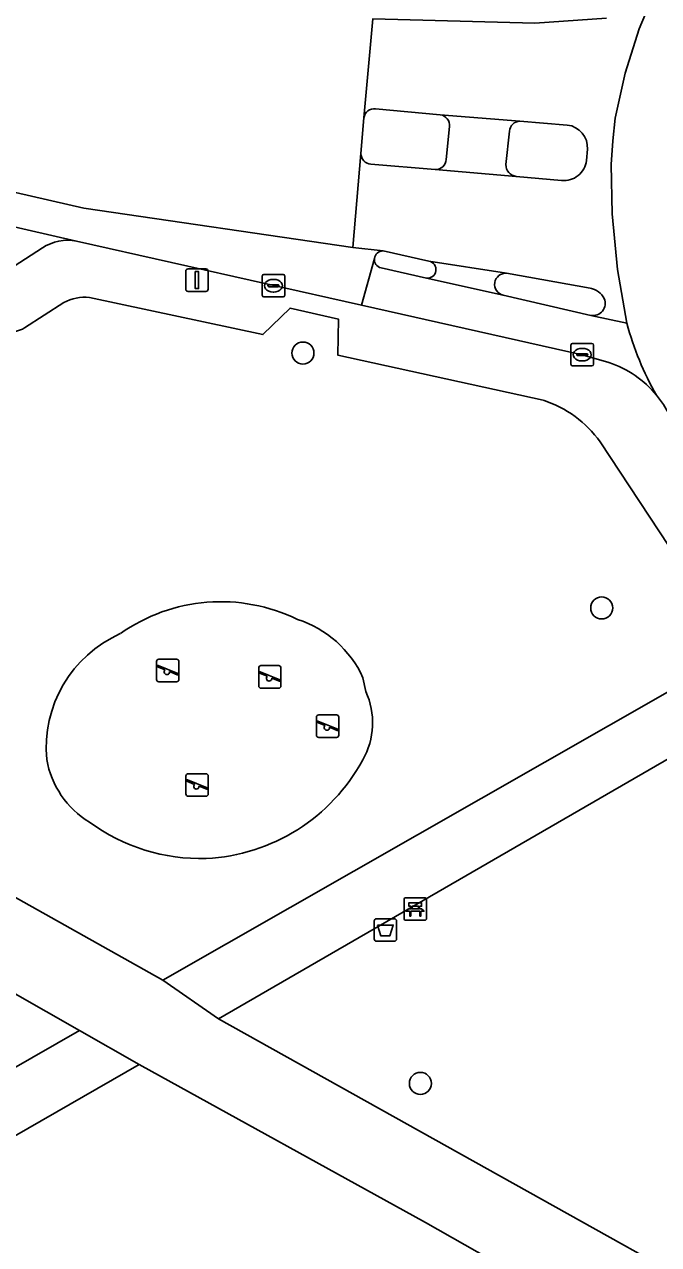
# Model space of a CAD drawing. Extents: x 163683 to 164494, y 382709 to 383872.
# Drawn here: x 164228.3 to 164256.5, y 383313.8 to 383368 of the extents above; entities that cross this region are included whole.
import ezdxf

# ---------------------------------------------------------------- set-up
doc = ezdxf.new("R2010")
doc.units = 0
for name, color, linetype in [('IMGEO_Afvalbak', 7, 'Continuous'), ('IMGEO_Bank', 7, 'Continuous'), ('IMGEO_Boom', 7, 'Continuous'), ('IMGEO_Fietspad_open', 7, 'Continuous'), ('IMGEO_Groenvoorziening', 7, 'Continuous'), ('IMGEO_Kolk', 7, 'Continuous'), ('IMGEO_Lichtmast', 7, 'Continuous'), ('IMGEO_Parkeervlak_open', 7, 'Continuous'), ('IMGEO_Rijbaan_lokaal_gesloten', 7, 'Continuous'), ('IMGEO_Rijbaan_lokaal_open', 7, 'Continuous'), ('IMGEO_Speelvoorziening', 7, 'Continuous'), ('IMGEO_Terreindeel_zand', 7, 'Continuous'), ('IMGEO_Verkeerseiland_gesloten', 7, 'Continuous'), ('IMGEO_Voetpad_gesloten', 7, 'Continuous'), ('IMGEO_Voetpad_open', 7, 'Continuous')]:
    doc.layers.add(name, color=color, linetype=linetype)

msp = doc.modelspace()

# ---------------------------------------------------------------- linework, layer by layer
at = {"layer": 'IMGEO_Afvalbak'}
for p, q in [((164243.846, 383327.389), (164243.846, 383328.189)), ((164243.846, 383328.189), (164243.846, 383327.389)), ((164243.946, 383328.289), (164244.736, 383328.289)), ((164244.736, 383328.289), (164243.946, 383328.289)), ((164244.836, 383328.189), (164244.836, 383327.389)), ((164244.836, 383327.389), (164244.836, 383328.189)), ((164244.736, 383327.289), (164243.946, 383327.289)), ((164243.946, 383327.289), (164244.736, 383327.289))]:
    msp.add_line(p, q, dxfattribs=at)
msp.add_lwpolyline([(164243.989, 383328.003), (164244.693, 383328.003), (164244.544, 383327.533), (164244.138, 383327.533), (164243.989, 383328.003)], dxfattribs=at)
for centre, start, end in [((164243.946, 383328.189), 90, 180), ((164243.946, 383328.189), 90, 180), ((164244.736, 383328.189), 0, 90), ((164244.736, 383328.189), 360, 90), ((164243.946, 383327.389), 180, 270), ((164243.946, 383327.389), 180, 270), ((164244.736, 383327.389), 270, 0), ((164244.736, 383327.389), 270, 0)]:
    msp.add_arc(centre, 0.1, start, end, dxfattribs=at)
at = {"layer": 'IMGEO_Bank'}
for p, q in [((164245.17, 383328.294), (164245.17, 383329.135)), ((164245.17, 383329.135), (164245.17, 383328.294)), ((164245.245, 383329.219), (164246.086, 383329.219)), ((164246.086, 383329.219), (164245.245, 383329.219)), ((164246.17, 383329.144), (164246.17, 383328.303)), ((164246.17, 383328.303), (164246.17, 383329.144)), ((164245.867, 383328.617), (164245.474, 383328.617)), ((164245.479, 383328.725), (164245.479, 383328.831)), ((164245.523, 383328.831), (164245.523, 383328.725)), ((164245.811, 383328.837), (164245.529, 383328.837)), ((164245.529, 383328.719), (164245.811, 383328.719)), ((164245.817, 383328.725), (164245.817, 383328.831)), ((164245.861, 383328.831), (164245.861, 383328.725)), ((164246.095, 383328.219), (164245.254, 383328.219)), ((164245.254, 383328.219), (164246.095, 383328.219))]:
    msp.add_line(p, q, dxfattribs=at)
for points in [[(164245.473, 383328.837), (164245.387, 383328.837), (164245.387, 383328.998), (164245.95, 383328.998), (164245.95, 383328.837), (164245.867, 383328.837)], [(164245.417, 383328.617), (164245.275, 383328.617), (164245.387, 383328.719), (164245.473, 383328.719)], [(164245.467, 383328.61), (164245.467, 383328.403), (164245.424, 383328.403), (164245.424, 383328.61)], [(164245.867, 383328.719), (164245.95, 383328.719), (164246.062, 383328.617), (164245.923, 383328.617)], [(164245.917, 383328.61), (164245.917, 383328.403), (164245.873, 383328.403), (164245.873, 383328.61)]]:
    msp.add_lwpolyline(points, dxfattribs=at)
for centre, radius, start, end in [((164245.248, 383329.141), 0.0779, 92.4484, 184.2845), ((164245.248, 383329.141), 0.0779, 92.4484, 184.2845), ((164246.092, 383329.141), 0.0779, 2.4484, 94.2845), ((164246.092, 383329.141), 0.0779, 2.4484, 94.2845), ((164245.417, 383328.61), 0.00671, 2.8957, 87.1043), ((164245.474, 383328.61), 0.00671, 92.8957, 177.1043), ((164245.472, 383328.83), 0.00671, 2.8957, 87.1043), ((164245.472, 383328.726), 0.00671, 272.8957, 357.1043), ((164245.529, 383328.83), 0.00671, 92.8957, 177.1043), ((164245.529, 383328.726), 0.00671, 182.8957, 267.1043), ((164245.811, 383328.83), 0.00671, 2.8957, 87.1043), ((164245.811, 383328.726), 0.00671, 272.8957, 357.1043), ((164245.868, 383328.83), 0.00671, 92.8957, 177.1043), ((164245.868, 383328.726), 0.00671, 182.8957, 267.1043), ((164245.866, 383328.61), 0.00671, 2.8957, 87.1043), ((164245.923, 383328.61), 0.00671, 92.8957, 177.1043), ((164245.248, 383328.297), 0.0779, 182.4484, 274.2845), ((164245.248, 383328.297), 0.0779, 182.4484, 274.2845), ((164246.092, 383328.297), 0.0779, 272.4484, 4.2845), ((164246.092, 383328.297), 0.0779, 272.4484, 4.2845)]:
    msp.add_arc(centre, radius, start, end, dxfattribs=at)
at = {"layer": 'IMGEO_Boom'}
for centre in [(164240.68, 383353.39), (164253.946, 383342.081), (164245.897, 383320.976)]:
    msp.add_circle(centre, 0.489, dxfattribs=at)
at = {"layer": 'IMGEO_Fietspad_open'}
for points in [[(164243.854, 383357.585), (164243.278, 383355.52), (164253.082, 383353.319), (164254.269, 383352.967)], [(164255.064, 383354.712), (164253.46, 383355.062), (164249.574, 383355.964), (164246.161, 383356.716), (164244.152, 383357.174)]]:
    msp.add_lwpolyline(points, dxfattribs=at)
for centre, radius, start, end in [((164244.23, 383357.544), 0.379, 173.8372, 258.0516), ((164267.871, 383358.136), 13.257, 194.9704, 209.9558), ((164252.835, 383348.605), 4.591, 39.3573, 71.8005)]:
    msp.add_arc(centre, radius, start, end, dxfattribs=at)
at = {"layer": 'IMGEO_Groenvoorziening'}
for points in [[(164227.571, 383354.373), (164213.788, 383357.54), (164209.777, 383358.339), (164205.2, 383359.074), (164199.517, 383359.782), (164207.838, 383340.485), (164234.464, 383325.561), (164259.908, 383340.077), (164258.681, 383342.165), (164253.877, 383349.455)], [(164230.065, 383355.63), (164228.311, 383354.503)], [(164251.354, 383351.295), (164242.234, 383353.293), (164242.26, 383354.892), (164240.109, 383355.383), (164238.905, 383354.214), (164231.198, 383355.862)], [(164243.344, 383338.984), (164243.47, 383338.369)]]:
    msp.add_lwpolyline(points, dxfattribs=at)
for points in [[(164261.065, 383337.798), (164236.932, 383323.85), (164273.357, 383303.524), (164269.732, 383315.722), (164267.127, 383323.105), (164262.364, 383335.114)], [(164218.252, 383316.165), (164230.754, 383323.319), (164210.229, 383335.008)], [(164246.121, 383314.802), (164233.405, 383321.815), (164219.258, 383313.698), (164231.115, 383285.345), (164248.915, 383290.293), (164249.278, 383288.989), (164266.219, 383293.698), (164266.05, 383294.284), (164267.906, 383294.694), (164271.778, 383300.248)]]:
    msp.add_lwpolyline(points, close=True, dxfattribs=at)
for centre, radius, start, end in [((164231.005, 383353.923), 1.949, 84.3123, 118.8322), ((164227.787, 383355.314), 0.965, 257.0552, 302.8724), ((164249.775, 383346.48), 5.068, 35.9525, 71.8417), ((164237.038, 383334.612), 7.744, 63.9641, 125.2232), ((164238.958, 383336.983), 4.821, 24.5282, 72.1387), ((164234.83, 383335.869), 5.55, 114.0209, 185.3362), ((164240.459, 383336.984), 3.314, 330.1605, 24.7063), ((164233.334, 383336.062), 4.092, 189.9767, 238.4998), ((164235.984, 383339.303), 8.352, 272.7575, 331.6379), ((164236.149, 383339.354), 8.398, 233.8549, 271.6157)]:
    msp.add_arc(centre, radius, start, end, dxfattribs=at)
at = {"layer": 'IMGEO_Kolk'}
for p, q in [((164238.869, 383355.953), (164238.869, 383356.805)), ((164238.944, 383356.879), (164239.796, 383356.879)), ((164239.357, 383356.659), (164239.382, 383356.659)), ((164239.87, 383356.805), (164239.87, 383355.953)), ((164239.128, 383356.373), (164239.128, 383356.385)), ((164239.566, 383356.336), (164239.168, 383356.336)), ((164239.171, 383356.422), (164239.569, 383356.422)), ((164239.38, 383356.099), (164239.355, 383356.099)), ((164239.612, 383356.385), (164239.612, 383356.373)), ((164239.796, 383355.879), (164238.944, 383355.879)), ((164252.581, 383352.893), (164252.581, 383353.745)), ((164252.656, 383353.819), (164253.508, 383353.819)), ((164252.883, 383353.362), (164253.281, 383353.362)), ((164253.069, 383353.599), (164253.094, 383353.599)), ((164253.582, 383353.745), (164253.582, 383352.893)), ((164253.508, 383352.819), (164252.656, 383352.819)), ((164252.84, 383353.313), (164252.84, 383353.325)), ((164253.278, 383353.276), (164252.88, 383353.276)), ((164253.092, 383353.039), (164253.067, 383353.039)), ((164253.324, 383353.325), (164253.324, 383353.313))]:
    msp.add_line(p, q, dxfattribs=at)
for points in [[(164238.869, 383355.953), (164238.869, 383356.805)], [(164238.944, 383356.879), (164239.796, 383356.879)], [(164239.87, 383356.805), (164239.87, 383355.953)], [(164239.796, 383355.879), (164238.944, 383355.879)], [(164252.581, 383352.893), (164252.581, 383353.745)], [(164252.656, 383353.819), (164253.508, 383353.819)], [(164253.582, 383353.745), (164253.582, 383352.893)], [(164253.508, 383352.819), (164252.656, 383352.819)]]:
    msp.add_lwpolyline(points, dxfattribs=at)
for centre, radius, start, end in [((164238.946, 383356.803), 0.0765, 91.552, 178.448), ((164238.946, 383356.803), 0.0765, 91.552, 178.448), ((164239.794, 383356.803), 0.0765, 1.552, 88.448), ((164239.794, 383356.803), 0.0765, 1.552, 88.448), ((164239.168, 383356.382), 0.0403, 85.8775, 175.7526), ((164239.165, 383356.372), 0.0366, 178.938, 274.7102), ((164239.569, 383356.379), 0.043, 264.8664, 352.4533), ((164239.573, 383356.384), 0.0386, 1.7309, 96.639), ((164238.946, 383355.955), 0.0765, 181.552, 268.448), ((164238.946, 383355.955), 0.0765, 181.552, 268.448), ((164239.794, 383355.955), 0.0765, 271.552, 358.448), ((164239.794, 383355.955), 0.0765, 271.552, 358.448), ((164252.658, 383353.743), 0.0765, 91.552, 178.448), ((164252.658, 383353.743), 0.0765, 91.552, 178.448), ((164252.88, 383353.322), 0.0403, 85.8775, 175.7526), ((164253.285, 383353.324), 0.0386, 1.7309, 96.639), ((164253.506, 383353.743), 0.0765, 1.552, 88.448), ((164253.506, 383353.743), 0.0765, 1.552, 88.448), ((164252.658, 383352.895), 0.0765, 181.552, 268.448), ((164252.658, 383352.895), 0.0765, 181.552, 268.448), ((164252.877, 383353.312), 0.0366, 178.938, 274.7102), ((164253.281, 383353.319), 0.043, 264.8664, 352.4533), ((164253.506, 383352.895), 0.0765, 271.552, 358.448), ((164253.506, 383352.895), 0.0765, 271.552, 358.448)]:
    msp.add_arc(centre, radius, start, end, dxfattribs=at)
for centre, major_axis, ratio, start_param, end_param in [((164239.356, 383356.379), (-0.387, 0.002), 0.722429, 4.712389, 7.853982), ((164239.381, 383356.379), (-0.39, 0.002), 0.717154, 1.570796, 4.712389), ((164253.068, 383353.319), (-0.387, 0.002), 0.722429, 4.712389, 7.853982), ((164253.093, 383353.319), (-0.39, 0.002), 0.717154, 1.570796, 4.712389)]:
    msp.add_ellipse(centre, major_axis=major_axis, ratio=ratio, start_param=start_param, end_param=end_param, dxfattribs=at)
at = {"layer": 'IMGEO_Lichtmast'}
for p, q in [((164235.476, 383356.228), (164235.476, 383357.028)), ((164235.476, 383357.028), (164235.476, 383356.228)), ((164235.576, 383357.128), (164236.366, 383357.128)), ((164236.366, 383357.128), (164235.576, 383357.128)), ((164236.466, 383357.028), (164236.466, 383356.228)), ((164236.466, 383356.228), (164236.466, 383357.028)), ((164236.366, 383356.128), (164235.576, 383356.128)), ((164235.576, 383356.128), (164236.366, 383356.128))]:
    msp.add_line(p, q, dxfattribs=at)
msp.add_lwpolyline([(164235.896, 383357.003), (164236.046, 383357.003), (164236.046, 383356.253), (164235.896, 383356.253), (164235.896, 383357.003)], dxfattribs=at)
for centre, start, end in [((164235.576, 383357.028), 90, 180), ((164235.576, 383357.028), 90, 180), ((164236.366, 383357.028), 0, 90), ((164236.366, 383357.028), 360, 90), ((164235.576, 383356.228), 180, 270), ((164235.576, 383356.228), 180, 270), ((164236.366, 383356.228), 270, 0), ((164236.366, 383356.228), 270, 0)]:
    msp.add_arc(centre, 0.1, start, end, dxfattribs=at)
at = {"layer": 'IMGEO_Parkeervlak_open'}
for points in [[(164230.622, 383358.36), (164213.667, 383362.241), (164204.996, 383363.69), (164198.607, 383364.389)], [(164227.863, 383357.243), (164229.114, 383358.059)]]:
    msp.add_lwpolyline(points, dxfattribs=at)
msp.add_arc((164230.233, 383356.383), 2.015, 78.8537, 123.7223, dxfattribs=at)
at = {"layer": 'IMGEO_Rijbaan_lokaal_gesloten'}
for points in [[(164253.46, 383355.062), (164255.064, 383354.712), (164254.652, 383357.103), (164254.404, 383359.569), (164254.359, 383361.763), (164254.438, 383362.809), (164254.539, 383363.822), (164254.989, 383365.813), (164255.608, 383367.782), (164256.17, 383369.132), (164254.211, 383368.974)], [(164256.17, 383369.132), (164255.608, 383367.782), (164254.989, 383365.813), (164254.539, 383363.822), (164254.438, 383362.809), (164254.359, 383361.763), (164254.404, 383359.569), (164254.652, 383357.103), (164255.064, 383354.712)], [(164254.155, 383368.257), (164250.976, 383368.034), (164243.778, 383368.218), (164243.39, 383363.835)], [(164243.903, 383364.222), (164246.778, 383363.968), (164250.313, 383363.679), (164252.419, 383363.511)], [(164243.253, 383362.244), (164242.9, 383358.082), (164244.235, 383357.92), (164246.277, 383357.468), (164249.724, 383356.93), (164253.441, 383356.264)], [(164253.314, 383362.438), (164253.267, 383361.936)], [(164252.165, 383361.055), (164250.149, 383361.229), (164246.555, 383361.532), (164243.7, 383361.776)], [(164256.385, 383351.517), (164256.683, 383351.11), (164257.192, 383350.233), (164260.573, 383346.313), (164265.598, 383343.031)]]:
    msp.add_lwpolyline(points, dxfattribs=at)
for centre, radius, start, end in [((164243.836, 383363.777), 0.45, 81.4792, 172.5816), ((164252.3, 383362.502), 1.016, 356.3938, 83.2698), ((164243.723, 383362.246), 0.47, 180.1889, 267.1816), ((164252.281, 383362.039), 0.991, 263.2624, 354.0192), ((164253.306, 383355.444), 0.831, 25.7301, 80.6198), ((164253.558, 383355.593), 0.54, 259.5228, 23.1952), ((164267.871, 383358.136), 13.257, 194.9704, 209.9558)]:
    msp.add_arc(centre, radius, start, end, dxfattribs=at)
at = {"layer": 'IMGEO_Rijbaan_lokaal_open'}
for points in [[(164037.444, 383378.098), (164038.398, 383377.921), (164038.521, 383377.899), (164038.786, 383379.375), (164103.399, 383367.78), (164109.713, 383367.482), (164198.705, 383365.887), (164205.201, 383365.177), (164213.958, 383363.713), (164230.957, 383359.822), (164242.9, 383358.082), (164243.253, 383362.244), (164243.39, 383363.835), (164243.778, 383368.218)], [(164244.235, 383357.92), (164242.9, 383358.082), (164230.957, 383359.822), (164213.958, 383363.713), (164205.201, 383365.177), (164198.705, 383365.887), (164109.713, 383367.482), (164103.399, 383367.78), (164038.786, 383379.375)], [(164092.839, 383368.148), (164094.762, 383367.853), (164094.896, 383367.828), (164103.227, 383366.287), (164108.463, 383366.001), (164109.483, 383365.985), (164109.666, 383365.982), (164123.789, 383365.761), (164123.953, 383365.757), (164132.91, 383365.521), (164138.363, 383365.465), (164150.64, 383365.207), (164160.569, 383365.029), (164182.889, 383364.663), (164195.34, 383364.458), (164195.456, 383364.456), (164198.426, 383364.409), (164198.607, 383364.389), (164204.996, 383363.69), (164213.667, 383362.241), (164230.622, 383358.36), (164243.278, 383355.52)], [(164243.278, 383355.52), (164243.854, 383357.585)]]:
    msp.add_lwpolyline(points, dxfattribs=at)
msp.add_arc((164244.229, 383357.542), 0.378, 89.1608, 173.4872, dxfattribs=at)
at = {"layer": 'IMGEO_Speelvoorziening'}
for p, q in [((164234.18, 383338.903), (164234.18, 383339.703)), ((164234.18, 383339.703), (164234.18, 383338.903)), ((164234.563, 383339.331), (164234.224, 383339.468)), ((164234.249, 383339.528), (164235.125, 383339.175)), ((164234.28, 383339.803), (164235.07, 383339.803)), ((164235.07, 383339.803), (164234.28, 383339.803)), ((164235.17, 383339.703), (164235.17, 383338.903)), ((164235.17, 383338.903), (164235.17, 383339.703)), ((164238.715, 383338.618), (164238.715, 383339.418)), ((164238.715, 383339.418), (164238.715, 383338.618)), ((164238.815, 383339.518), (164239.605, 383339.518)), ((164239.605, 383339.518), (164238.815, 383339.518)), ((164239.705, 383339.418), (164239.705, 383338.618)), ((164239.705, 383338.618), (164239.705, 383339.418)), ((164235.07, 383338.803), (164234.28, 383338.803)), ((164234.28, 383338.803), (164235.07, 383338.803)), ((164235.101, 383339.115), (164234.761, 383339.252)), ((164239.098, 383339.046), (164238.759, 383339.183)), ((164238.784, 383339.243), (164239.66, 383338.89)), ((164239.636, 383338.83), (164239.296, 383338.967)), ((164239.605, 383338.518), (164238.815, 383338.518)), ((164238.815, 383338.518), (164239.605, 383338.518)), ((164241.279, 383336.434), (164241.279, 383337.234)), ((164241.279, 383337.234), (164241.279, 383336.434)), ((164241.379, 383337.334), (164242.169, 383337.334)), ((164242.169, 383337.334), (164241.379, 383337.334)), ((164242.269, 383337.234), (164242.269, 383336.434)), ((164242.269, 383336.434), (164242.269, 383337.234)), ((164241.662, 383336.862), (164241.323, 383336.999)), ((164241.348, 383337.059), (164242.224, 383336.706)), ((164242.2, 383336.646), (164241.86, 383336.783)), ((164242.169, 383336.334), (164241.379, 383336.334)), ((164241.379, 383336.334), (164242.169, 383336.334)), ((164235.486, 383333.823), (164235.486, 383334.623)), ((164235.486, 383334.623), (164235.486, 383333.823)), ((164235.555, 383334.448), (164236.431, 383334.095)), ((164235.586, 383334.723), (164236.376, 383334.723)), ((164236.376, 383334.723), (164235.586, 383334.723)), ((164236.476, 383334.623), (164236.476, 383333.823)), ((164236.476, 383333.823), (164236.476, 383334.623)), ((164235.869, 383334.251), (164235.53, 383334.388)), ((164236.407, 383334.035), (164236.067, 383334.172)), ((164236.376, 383333.723), (164235.586, 383333.723)), ((164235.586, 383333.723), (164236.376, 383333.723))]:
    msp.add_line(p, q, dxfattribs=at)
for centre, radius, start, end in [((164234.28, 383339.703), 0.1, 90, 180), ((164234.28, 383339.703), 0.1, 90, 180), ((164234.237, 383339.498), 0.0327, 68.078, 248.078), ((164234.642, 383339.241), 0.12, 130.9928, 5.1632), ((164235.07, 383339.703), 0.1, 0, 90), ((164235.07, 383339.703), 0.1, 360, 90), ((164238.815, 383339.418), 0.1, 90, 180), ((164238.815, 383339.418), 0.1, 90, 180), ((164239.605, 383339.418), 0.1, 0, 90), ((164239.605, 383339.418), 0.1, 360, 90), ((164234.28, 383338.903), 0.1, 180, 270), ((164234.28, 383338.903), 0.1, 180, 270), ((164235.07, 383338.903), 0.1, 270, 0), ((164235.07, 383338.903), 0.1, 270, 0), ((164235.113, 383339.145), 0.0327, 248.078, 68.078), ((164238.772, 383339.213), 0.0327, 68.078, 248.078), ((164239.177, 383338.956), 0.12, 130.9928, 5.1632), ((164239.648, 383338.86), 0.0327, 248.078, 68.078), ((164238.815, 383338.618), 0.1, 180, 270), ((164238.815, 383338.618), 0.1, 180, 270), ((164239.605, 383338.618), 0.1, 270, 0), ((164239.605, 383338.618), 0.1, 270, 0), ((164241.379, 383337.234), 0.1, 90, 180), ((164241.379, 383337.234), 0.1, 90, 180), ((164242.169, 383337.234), 0.1, 0, 90), ((164242.169, 383337.234), 0.1, 360, 90), ((164241.336, 383337.029), 0.0327, 68.078, 248.078), ((164241.741, 383336.772), 0.12, 130.9928, 5.1632), ((164242.212, 383336.676), 0.0327, 248.078, 68.078), ((164241.379, 383336.434), 0.1, 180, 270), ((164241.379, 383336.434), 0.1, 180, 270), ((164242.169, 383336.434), 0.1, 270, 0), ((164242.169, 383336.434), 0.1, 270, 0), ((164235.586, 383334.623), 0.1, 90, 180), ((164235.586, 383334.623), 0.1, 90, 180), ((164235.543, 383334.418), 0.0327, 68.078, 248.078), ((164236.376, 383334.623), 0.1, 0, 90), ((164236.376, 383334.623), 0.1, 360, 90), ((164235.948, 383334.161), 0.12, 130.9928, 5.1632), ((164236.419, 383334.065), 0.0327, 248.078, 68.078), ((164235.586, 383333.823), 0.1, 180, 270), ((164235.586, 383333.823), 0.1, 180, 270), ((164236.376, 383333.823), 0.1, 270, 0), ((164236.376, 383333.823), 0.1, 270, 0)]:
    msp.add_arc(centre, radius, start, end, dxfattribs=at)
at = {"layer": 'IMGEO_Terreindeel_zand'}
msp.add_lwpolyline([(164243.47, 383338.369), (164243.344, 383338.984)], dxfattribs=at)
for centre, radius, start, end in [((164237.038, 383334.612), 7.744, 63.9641, 125.2232), ((164238.958, 383336.983), 4.821, 24.5282, 72.1387), ((164234.83, 383335.869), 5.55, 114.0209, 185.3362), ((164240.459, 383336.984), 3.314, 330.1605, 24.7063), ((164233.334, 383336.062), 4.092, 189.9767, 238.4998), ((164235.984, 383339.303), 8.352, 272.7575, 331.6379), ((164236.149, 383339.354), 8.398, 233.8549, 271.6157)]:
    msp.add_arc(centre, radius, start, end, dxfattribs=at)
at = {"layer": 'IMGEO_Verkeerseiland_gesloten'}
for points in [[(164246.778, 383363.968), (164243.903, 383364.222)], [(164243.39, 383363.835), (164243.253, 383362.244)], [(164252.419, 383363.511), (164250.313, 383363.679)], [(164247.045, 383361.982), (164247.187, 383363.438)], [(164249.855, 383363.233), (164249.691, 383361.757)], [(164253.267, 383361.936), (164253.314, 383362.438)], [(164243.7, 383361.776), (164246.555, 383361.532)], [(164250.149, 383361.229), (164252.165, 383361.055)], [(164246.277, 383357.468), (164244.235, 383357.92)], [(164244.152, 383357.174), (164246.161, 383356.716)], [(164253.441, 383356.264), (164249.724, 383356.93)], [(164249.574, 383355.964), (164253.46, 383355.062)]]:
    msp.add_lwpolyline(points, dxfattribs=at)
for centre, radius, start, end in [((164243.836, 383363.777), 0.45, 81.4792, 172.5816), ((164246.707, 383363.491), 0.482, 353.7216, 81.593), ((164250.316, 383363.218), 0.461, 90.3758, 178.1031), ((164252.3, 383362.502), 1.016, 356.3938, 83.2698), ((164243.723, 383362.246), 0.47, 180.1889, 267.1816), ((164246.56, 383362.018), 0.486, 269.3808, 355.746), ((164250.218, 383361.751), 0.527, 179.3986, 262.4797), ((164252.281, 383362.039), 0.991, 263.2624, 354.0192), ((164244.229, 383357.542), 0.378, 89.1608, 173.4872), ((164244.23, 383357.544), 0.379, 173.8372, 258.0516), ((164246.207, 383357.094), 0.381, 263.0925, 79.3693), ((164249.681, 383356.442), 0.49, 84.9751, 257.3722), ((164253.306, 383355.444), 0.831, 25.7301, 80.6198), ((164253.558, 383355.593), 0.54, 259.5228, 23.1952)]:
    msp.add_arc(centre, radius, start, end, dxfattribs=at)
at = {"layer": 'IMGEO_Voetpad_gesloten'}
for points in [[(164207.838, 383340.485), (164203.992, 383342.732), (164173.04, 383360.297), (164166.931, 383360.421), (164166.939, 383359.629), (164178.125, 383353.125), (164181.251, 383351.41), (164206.649, 383336.883), (164210.229, 383335.008), (164230.754, 383323.319), (164233.405, 383321.815), (164246.121, 383314.802), (164271.778, 383300.248), (164271.981, 383300.54), (164273.596, 383302.856), (164273.357, 383303.524), (164236.932, 383323.85), (164234.464, 383325.561)], [(164261.065, 383337.798), (164259.908, 383340.077), (164234.464, 383325.561), (164236.932, 383323.85)], [(164216.924, 383312.436), (164219.258, 383313.698), (164233.405, 383321.815), (164230.754, 383323.319), (164218.252, 383316.165), (164215.972, 383314.881), (164182.325, 383295.595), (164179.349, 383293.867), (164173.48, 383290.49), (164170.869, 383289.667), (164172.791, 383287.15), (164175.219, 383288.541)]]:
    msp.add_lwpolyline(points, close=True, dxfattribs=at)
at = {"layer": 'IMGEO_Voetpad_open'}
for points in [[(164250.313, 383363.679), (164246.778, 383363.968)], [(164247.187, 383363.438), (164247.045, 383361.982)], [(164249.691, 383361.757), (164249.855, 383363.233)], [(164246.555, 383361.532), (164250.149, 383361.229)], [(164254.269, 383352.967), (164253.082, 383353.319), (164243.278, 383355.52), (164230.622, 383358.36)], [(164229.114, 383358.059), (164227.863, 383357.243)], [(164249.724, 383356.93), (164246.277, 383357.468)], [(164246.161, 383356.716), (164249.574, 383355.964)], [(164228.311, 383354.503), (164230.065, 383355.63)], [(164231.198, 383355.862), (164238.905, 383354.214), (164240.109, 383355.383), (164242.26, 383354.892), (164242.234, 383353.293), (164251.354, 383351.295)], [(164253.877, 383349.455), (164258.681, 383342.165), (164259.908, 383340.077), (164261.065, 383337.798), (164262.364, 383335.114), (164267.127, 383323.105), (164269.732, 383315.722), (164273.357, 383303.524), (164273.596, 383302.856), (164276.614, 383303.361), (164272.594, 383316.588), (164269.947, 383324.185), (164265.951, 383334.192), (164265.443, 383335.465), (164265.144, 383336.213), (164263.858, 383339.057), (164262.587, 383341.423), (164257.192, 383350.233), (164256.683, 383351.11), (164256.385, 383351.517)]]:
    msp.add_lwpolyline(points, dxfattribs=at)
for centre, radius, start, end in [((164246.707, 383363.491), 0.482, 353.7216, 81.593), ((164250.316, 383363.218), 0.461, 90.3758, 178.1031), ((164246.56, 383362.018), 0.486, 269.3808, 355.746), ((164250.218, 383361.751), 0.527, 179.3986, 262.4797), ((164230.233, 383356.383), 2.015, 78.8537, 123.7223), ((164246.207, 383357.094), 0.381, 263.0925, 79.3693), ((164249.681, 383356.442), 0.49, 84.9751, 257.3722), ((164231.005, 383353.923), 1.949, 84.3123, 118.8322), ((164227.787, 383355.314), 0.965, 257.0552, 302.8724), ((164252.835, 383348.605), 4.591, 39.3573, 71.8005), ((164249.775, 383346.48), 5.068, 35.9525, 71.8417)]:
    msp.add_arc(centre, radius, start, end, dxfattribs=at)

doc.saveas('drawing.dxf')
